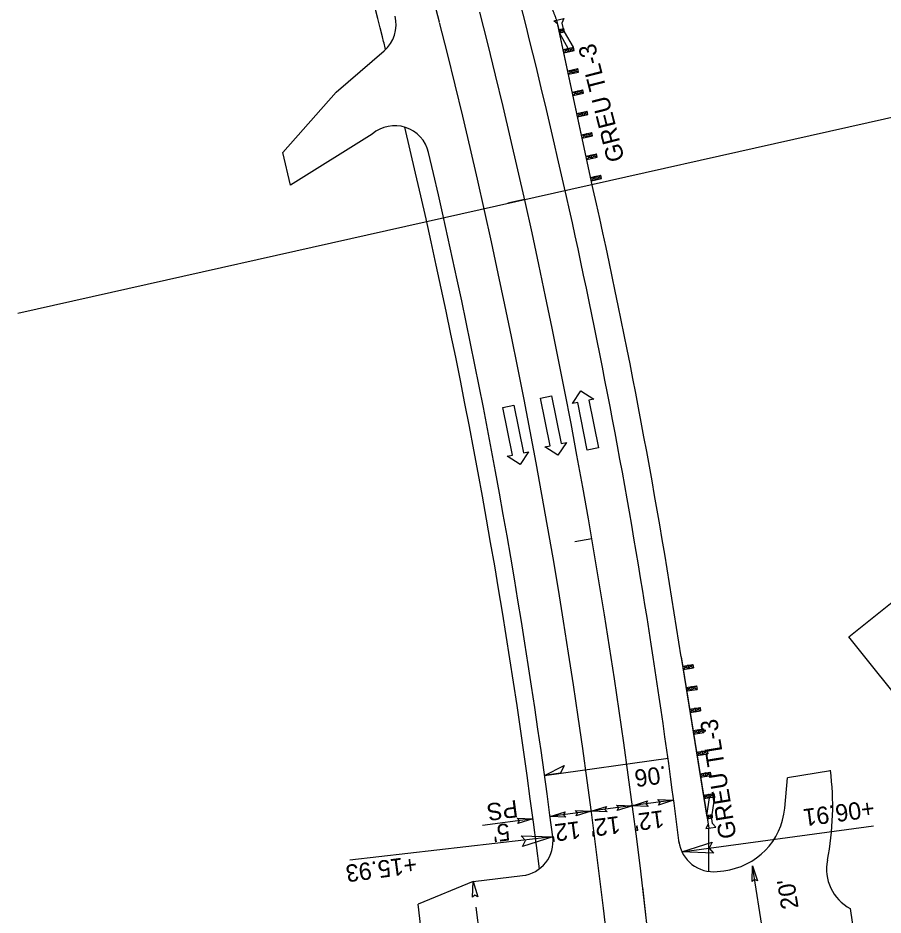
# Model space of a CAD drawing. Extents: x 472216 to 481979, y 489069 to 507339.
# Drawn here: x 474331.4 to 474581.3, y 504682.7 to 504942 of the extents above; entities that cross this region are included whole.
import ezdxf

# ---------------------------------------------------------------- set-up
doc = ezdxf.new("R2010")
doc.units = 0
for name, color, linetype in [('Exist Horizontal Alignment Point', 7, 'Continuous'), ('Prop Drainage Structure Drop Inlet Grate 2 Narrow Slots and Sag Grates 840 24 CELL', 7, 'Continuous'), ('Prop Drainage Structure Drop Inlet Grate 2 Wide Slots and Sag Grates 840 22 Label', 7, 'Continuous'), ('Prop Drainage Structure Outlet Berm Ditch 850 10 CELL', 7, 'Continuous'), ('Prop Drainage Structure Pipe CSP 15in', 7, 'Continuous'), ('Prop Drainage Structure Pipe Plug CELL', 7, 'Continuous'), ('Prop Drainage Structure Pipe RCP 24in Class III Label', 7, 'Continuous'), ('Prop Drainage Structure Pipe Side Drain 15in Label', 7, 'Continuous'), ('Prop Drainage Structure Tops and Inverts LABEL', 7, 'Continuous'), ('Prop Erosion Embankment Toe Protection CELL', 7, 'Continuous'), ('Prop Erosion Embankment Toe Protection Label', 7, 'Continuous'), ('Sheet Block Revision CELL', 7, 'Continuous'), ('Sheet North Arrow Point CELL', 7, 'Continuous'), ('Sheet PE Seal Cell', 7, 'Continuous'), ('Sheet Plot Border Outside CELL', 7, 'Continuous'), ('Sheet Profile Grid Minor CELL', 7, 'Continuous')]:
    doc.layers.add(name, color=color, linetype=linetype)

msp = doc.modelspace()

# ---------------------------------------------------------------- linework, layer by layer
at = {"layer": 'Exist Horizontal Alignment Point'}
msp.add_lwpolyline([(474608.59, 504716.64), (474571.4, 504763.11), (474592.09, 504779.67), (474629.28, 504733.2)], close=True, dxfattribs=at)
at = {"layer": 'Prop Drainage Structure Drop Inlet Grate 2 Narrow Slots and Sag Grates 840 24 CELL'}
msp.add_lwpolyline([(474483.52, 504723.04), (474489.19, 504725.85), (474488.11, 504723.68)], close=True, dxfattribs=at)
at = {"layer": 'Prop Drainage Structure Drop Inlet Grate 2 Wide Slots and Sag Grates 840 22 Label'}
msp.add_line((474483.52, 504723.04), (474519.19, 504727.97), dxfattribs=at)
at = {"layer": 'Prop Drainage Structure Outlet Berm Ditch 850 10 CELL'}
for points in [[(474513.46, 504714.08), (474508.9, 504714.26), (474513.28, 504715.65), (474512.82, 504714.78)], [(474516.24, 504716.01), (474520.8, 504715.83), (474516.42, 504714.45), (474516.88, 504715.31)], [(474489.67, 504710.94), (474485.11, 504711.12), (474489.49, 504712.51), (474489.02, 504711.64)], [(474492.44, 504712.87), (474497, 504712.69), (474492.62, 504711.31), (474493.09, 504712.18)], [(474501.57, 504712.51), (474497, 504712.69), (474501.39, 504714.08), (474500.92, 504713.21)], [(474504.34, 504714.44), (474508.9, 504714.26), (474504.52, 504712.88), (474504.98, 504713.75)], [(474475.61, 504710.65), (474480.18, 504710.47), (474475.79, 504709.08), (474476.26, 504709.95)], [(474476.77, 504705.58), (474485.9, 504705.26), (474477.14, 504702.46), (474478.07, 504704.2)], [(474532.36, 504700.58), (474523.23, 504700.91), (474531.99, 504703.71), (474531.06, 504701.97)], [(474543.51, 504692.31), (474543.56, 504696.88), (474545.07, 504692.54), (474544.19, 504692.98)], [(474462.69, 504687.81), (474462.93, 504692.37), (474464.26, 504687.97), (474463.4, 504688.44)]]:
    msp.add_lwpolyline(points, close=True, dxfattribs=at)
at = {"layer": 'Prop Drainage Structure Pipe Plug CELL'}
for p, q in [((474486.24, 504941.11), (474489.11, 504941.78)), ((474487.35, 504940.16), (474486.24, 504941.11)), ((474489.11, 504941.78), (474488.54, 504940.44)), ((474487.82, 504938.17), (474487.35, 504940.16)), ((474487.65, 504938.61), (474489.11, 504938.93)), ((474487.65, 504938.61), (474489.32, 504937.95)), ((474497.61, 504892.42), (474487.75, 504938.12)), ((474488.41, 504938.31), (474487.82, 504938.17)), ((474489.11, 504938.93), (474487.86, 504937.63)), ((474489.01, 504938.45), (474488.41, 504938.31)), ((474488.54, 504940.44), (474489.01, 504938.45)), ((474489.32, 504937.95), (474489.11, 504938.93)), ((474489.32, 504937.95), (474489.22, 504938.44)), ((474487.86, 504937.63), (474489.32, 504937.95)), ((474490.39, 504933.16), (474487.86, 504937.63)), ((474491.89, 504933.49), (474489.32, 504937.95)), ((474488.89, 504932.84), (474491.89, 504933.49)), ((474490.6, 504932.19), (474488.89, 504932.84)), ((474489.1, 504931.86), (474490.39, 504933.16)), ((474490.6, 504932.19), (474490.39, 504933.16)), ((474490.39, 504933.16), (474492.1, 504932.51)), ((474491.89, 504933.49), (474490.6, 504932.19)), ((474492.1, 504932.51), (474491.89, 504933.49)), ((474489.1, 504931.86), (474492.1, 504932.51)), ((474490.22, 504926.68), (474493.15, 504927.31)), ((474491.9, 504926.02), (474490.22, 504926.68)), ((474490.43, 504925.7), (474491.69, 504927)), ((474490.43, 504925.7), (474493.36, 504926.34)), ((474491.9, 504926.02), (474491.69, 504927)), ((474491.69, 504927), (474493.36, 504926.34)), ((474493.15, 504927.31), (474491.9, 504926.02)), ((474493.36, 504926.34), (474493.15, 504927.31)), ((474491.55, 504920.52), (474494.61, 504921.18)), ((474493.29, 504919.87), (474491.55, 504920.52)), ((474491.76, 504919.54), (474493.08, 504920.85)), ((474491.76, 504919.54), (474494.82, 504920.2)), ((474493.29, 504919.87), (474493.08, 504920.85)), ((474493.08, 504920.85), (474494.82, 504920.2)), ((474494.61, 504921.18), (474493.29, 504919.87)), ((474494.82, 504920.2), (474494.61, 504921.18)), ((474492.87, 504914.36), (474495.84, 504915)), ((474493.09, 504913.38), (474494.36, 504914.68)), ((474494.57, 504913.7), (474494.36, 504914.68)), ((474494.36, 504914.68), (474496.05, 504914.02)), ((474495.84, 504915), (474494.57, 504913.7)), ((474496.05, 504914.02), (474495.84, 504915)), ((474493.09, 504913.38), (474492.87, 504914.36)), ((474494.57, 504913.7), (474492.87, 504914.36)), ((474493.09, 504913.38), (474496.05, 504914.02)), ((474494.2, 504908.2), (474497.18, 504908.84)), ((474495.9, 504907.55), (474494.2, 504908.2)), ((474494.41, 504907.22), (474495.69, 504908.52)), ((474494.41, 504907.22), (474497.39, 504907.87)), ((474495.9, 504907.55), (474495.69, 504908.52)), ((474495.69, 504908.52), (474497.39, 504907.87)), ((474497.18, 504908.84), (474495.9, 504907.55)), ((474497.39, 504907.87), (474497.18, 504908.84)), ((474495.53, 504902.04), (474498.51, 504902.69)), ((474497.23, 504901.39), (474495.53, 504902.04)), ((474495.74, 504901.06), (474497.02, 504902.36)), ((474495.74, 504901.06), (474498.73, 504901.71)), ((474497.23, 504901.39), (474497.02, 504902.36)), ((474497.02, 504902.36), (474498.73, 504901.71)), ((474498.51, 504902.69), (474497.23, 504901.39)), ((474498.73, 504901.71), (474498.51, 504902.69)), ((474496.86, 504895.88), (474499.79, 504896.51)), ((474496.86, 504895.88), (474498.33, 504896.2)), ((474497.07, 504894.9), (474496.86, 504895.88)), ((474498.54, 504895.22), (474496.86, 504895.88)), ((474498.33, 504896.2), (474497.07, 504894.9)), ((474497.07, 504894.9), (474500, 504895.54)), ((474498.54, 504895.22), (474498.33, 504896.2)), ((474498.33, 504896.2), (474500, 504895.54)), ((474499.79, 504896.51), (474498.54, 504895.22)), ((474500, 504895.54), (474499.79, 504896.51)), ((474523.03, 504757.14), (474530.43, 504710.98)), ((474523.43, 504754.63), (474526.39, 504755.1)), ((474523.43, 504754.63), (474523.59, 504753.64)), ((474525.07, 504753.88), (474523.43, 504754.63)), ((474524.91, 504754.86), (474523.59, 504753.64)), ((474523.59, 504753.64), (474526.55, 504754.11)), ((474524.91, 504754.86), (474525.07, 504753.88)), ((474526.55, 504754.11), (474524.91, 504754.86)), ((474525.07, 504753.88), (474526.39, 504755.1)), ((474526.39, 504755.1), (474526.55, 504754.11)), ((474523.59, 504753.64), (474525.07, 504753.88)), ((474524.43, 504748.41), (474527.44, 504748.89)), ((474526.09, 504747.66), (474527.44, 504748.89)), ((474527.44, 504748.89), (474527.6, 504747.9)), ((474524.43, 504748.41), (474526.09, 504747.66)), ((474525.94, 504748.65), (474524.59, 504747.42)), ((474524.59, 504747.42), (474527.6, 504747.9)), ((474525.94, 504748.65), (474526.09, 504747.66)), ((474527.6, 504747.9), (474525.94, 504748.65)), ((474525.43, 504742.18), (474528.44, 504742.67)), ((474525.43, 504742.18), (474527.09, 504741.44)), ((474526.93, 504742.42), (474525.58, 504741.2)), ((474525.58, 504741.2), (474528.59, 504741.68)), ((474526.93, 504742.42), (474527.09, 504741.44)), ((474528.59, 504741.68), (474526.93, 504742.42)), ((474527.09, 504741.44), (474528.44, 504742.67)), ((474528.44, 504742.67), (474528.59, 504741.68)), ((474526.42, 504735.96), (474529.42, 504736.44)), ((474526.42, 504735.96), (474526.58, 504734.97)), ((474526.42, 504735.96), (474528.08, 504735.21)), ((474527.92, 504736.2), (474526.58, 504734.97)), ((474527.92, 504736.2), (474528.08, 504735.21)), ((474529.58, 504735.45), (474527.92, 504736.2)), ((474528.08, 504735.21), (474529.42, 504736.44)), ((474529.42, 504736.44), (474529.58, 504735.45)), ((474526.58, 504734.97), (474529.58, 504735.45)), ((474527.42, 504729.74), (474530.52, 504730.24)), ((474527.42, 504729.74), (474529.13, 504729)), ((474528.97, 504729.99), (474527.58, 504728.75)), ((474527.58, 504728.75), (474530.68, 504729.25)), ((474528.97, 504729.99), (474529.13, 504729)), ((474530.68, 504729.25), (474528.97, 504729.99)), ((474529.13, 504729), (474530.52, 504730.24)), ((474530.52, 504730.24), (474530.68, 504729.25)), ((474528.42, 504723.52), (474531.38, 504723.99)), ((474528.42, 504723.52), (474530.06, 504722.77)), ((474529.9, 504723.76), (474528.58, 504722.53)), ((474528.58, 504722.53), (474531.54, 504723.01)), ((474529.9, 504723.76), (474530.06, 504722.77)), ((474531.54, 504723.01), (474529.9, 504723.76)), ((474530.06, 504722.77), (474531.38, 504723.99)), ((474531.38, 504723.99), (474531.54, 504723.01)), ((474529.42, 504717.3), (474532.44, 504717.78)), ((474531.09, 504716.55), (474532.44, 504717.78)), ((474532.44, 504717.78), (474532.6, 504716.79)), ((474529.42, 504717.3), (474531.09, 504716.55)), ((474530.93, 504717.54), (474529.57, 504716.31)), ((474529.57, 504716.31), (474532.6, 504716.79)), ((474531.09, 504716.55), (474530.35, 504711.47)), ((474530.93, 504717.54), (474531.09, 504716.55)), ((474532.6, 504716.79), (474530.93, 504717.54)), ((474532.6, 504716.79), (474531.83, 504711.71)), ((474530.35, 504711.47), (474531.83, 504711.71)), ((474531.99, 504710.72), (474530.35, 504711.47)), ((474530.51, 504710.48), (474531.83, 504711.71)), ((474531.11, 504711.04), (474530.51, 504710.96)), ((474530.51, 504710.96), (474530.8, 504708.93)), ((474530.51, 504710.48), (474531.99, 504710.72)), ((474531.72, 504711.13), (474531.11, 504711.04)), ((474532.01, 504709.1), (474531.72, 504711.13)), ((474531.83, 504711.71), (474531.91, 504711.21)), ((474531.83, 504711.71), (474531.99, 504710.72)), ((474530.8, 504708.93), (474530.11, 504707.64)), ((474530.11, 504707.64), (474533.02, 504708.06)), ((474533.02, 504708.06), (474532.01, 504709.1))]:
    msp.add_line(p, q, dxfattribs=at)
at = {"layer": 'Prop Drainage Structure Pipe RCP 24in Class III Label'}
for p, q in [((474423.32, 504920.53), (474437.17, 504932.45)), ((474407.89, 504903.03), (474423.32, 504920.53)), ((474433.76, 504908.41), (474410.12, 504893.65)), ((474410.12, 504893.65), (474407.89, 504903.03)), ((474566.12, 504724.3), (474553.72, 504722.36)), ((474552.92, 504713.53), (474553.72, 504722.36)), ((474533.43, 504695.24), (474535.3, 504695.46)), ((474462.93, 504692.37), (474447.01, 504685.78)), ((474462.93, 504692.37), (474477.15, 504694.05)), ((474448.91, 504669.55), (474447.01, 504685.78)), ((474571.83, 504684.54), (474573.7, 504671.7))]:
    msp.add_line(p, q, dxfattribs=at)
for centre, radius, start, end in [((472540.97, 504454.71), 1997, 7.15514, 14.26658), ((474430.64, 504940.03), 10, 310.7167, 14.4094), ((474440.28, 504900.83), 10, 13.2181, 130.7167), ((472540.97, 504454.71), 1961, 7.34033, 13.2181), ((474486.77, 504714.14), 80, 348.7449, 7.4632), ((474533, 504715.33), 20, 276.5979, 354.836), ((474475.98, 504703.98), 10, 276.7474, 7.3403), ((474532.28, 504705.18), 10, 187.1689, 276.5979), ((474577.98, 504695.99), 13, 168.7449, 241.7744)]:
    msp.add_arc(centre, radius, start, end, dxfattribs=at)
at = {"layer": 'Prop Drainage Structure Pipe Side Drain 15in Label'}
for p, q in [((474482.35, 504832.04), (474485.58, 504832.7)), ((474485.11, 504818.32), (474482.35, 504832.04)), ((474485.58, 504832.7), (474488.35, 504818.97)), ((474491.63, 504830.5), (474494.05, 504834.2)), ((474494.05, 504834.2), (474497.8, 504831.74)), ((474497.8, 504831.74), (474496.33, 504831.45)), ((474471.45, 504829.35), (474474.68, 504830)), ((474474.22, 504815.63), (474471.45, 504829.35)), ((474474.68, 504830), (474477.45, 504816.28)), ((474493.1, 504830.8), (474491.63, 504830.5)), ((474495.87, 504817.07), (474493.1, 504830.8)), ((474496.33, 504831.45), (474499.1, 504817.72)), ((474489.82, 504819.27), (474487.4, 504815.57)), ((474488.35, 504818.97), (474489.82, 504819.27)), ((474478.92, 504816.57), (474476.51, 504812.87)), ((474477.45, 504816.28), (474478.92, 504816.57)), ((474483.64, 504818.02), (474485.11, 504818.32)), ((474487.4, 504815.57), (474483.64, 504818.02)), ((474499.1, 504817.72), (474495.87, 504817.07)), ((474472.75, 504815.33), (474474.22, 504815.63)), ((474476.51, 504812.87), (474472.75, 504815.33))]:
    msp.add_line(p, q, dxfattribs=at)
at = {"layer": 'Prop Drainage Structure Tops and Inverts LABEL'}
msp.add_arc((472540.97, 504454.71), 2005, 8.68038, 12.60965, dxfattribs=at)
at = {"layer": 'Prop Erosion Embankment Toe Protection CELL'}
for p, q in [((474497.61, 504892.42), (474487.07, 504941.3)), ((474523, 504757.31), (474530.94, 504707.76))]:
    msp.add_line(p, q, dxfattribs=at)
for centre, radius, start, end in [((472613.66, 504473.19), 1881, 14.25965, 15.58952), ((472540.97, 504454.71), 1956, 14.14968, 14.25965), ((472540.97, 504454.71), 1956, 7.08633, 13.47211), ((472540.97, 504454.71), 2005, 8.68038, 12.60963)]:
    msp.add_arc(centre, radius, start, end, dxfattribs=at)
for points in [[(474487.06, 504941.3), (474486.9, 504941.71), (474486.74, 504942.12), (474486.58, 504942.53), (474486.42, 504942.94), (474486.27, 504943.35), (474486.11, 504943.77), (474485.95, 504944.18), (474485.79, 504944.59), (474485.63, 504945), (474485.47, 504945.41), (474485.31, 504945.82), (474485.15, 504946.23), (474484.99, 504946.64), (474484.83, 504947.05), (474484.67, 504947.46), (474484.51, 504947.87), (474484.35, 504948.28), (474484.19, 504948.69), (474484.03, 504949.1), (474483.87, 504949.51), (474483.71, 504949.92), (474483.55, 504950.33), (474483.39, 504950.74), (474483.23, 504951.15), (474483.07, 504951.56), (474482.91, 504951.97), (474482.75, 504952.38), (474482.59, 504952.79), (474482.43, 504953.2), (474482.27, 504953.61), (474482.11, 504954.02), (474481.94, 504954.43), (474481.78, 504954.84), (474481.62, 504955.25), (474481.46, 504955.66), (474481.3, 504956.06), (474481.14, 504956.47), (474480.97, 504956.88), (474480.81, 504957.29), (474480.65, 504957.7), (474480.49, 504958.11), (474480.33, 504958.52), (474480.16, 504958.93), (474480, 504959.34), (474479.84, 504959.75), (474479.68, 504960.16), (474479.51, 504960.56), (474479.35, 504960.97), (474479.19, 504961.38), (474479.03, 504961.79), (474478.86, 504962.2), (474478.7, 504962.61), (474478.54, 504963.02), (474478.37, 504963.42), (474478.21, 504963.83), (474478.05, 504964.24), (474477.88, 504964.65), (474477.72, 504965.06), (474477.56, 504965.47), (474477.39, 504965.87), (474477.23, 504966.28), (474477.06, 504966.69), (474476.9, 504967.1), (474476.74, 504967.51), (474476.57, 504967.91), (474476.41, 504968.32), (474476.24, 504968.73), (474476.08, 504969.14), (474475.91, 504969.55), (474475.75, 504969.95), (474475.59, 504970.36), (474475.42, 504970.77), (474475.09, 504971.58)], [(474530.95, 504695.27), (474530.95, 504695.43), (474530.95, 504695.87), (474530.95, 504696.31), (474530.95, 504696.75), (474530.95, 504697.19), (474530.95, 504697.63), (474530.95, 504698.07), (474530.95, 504698.51), (474530.96, 504698.95), (474530.96, 504699.39), (474530.96, 504699.83), (474530.96, 504700.27), (474530.96, 504700.71), (474530.96, 504701.16), (474530.96, 504701.6), (474530.96, 504702.04), (474530.96, 504702.48), (474530.96, 504702.92), (474530.95, 504703.36), (474530.95, 504703.8), (474530.95, 504704.24), (474530.95, 504704.68), (474530.95, 504705.12), (474530.95, 504705.56), (474530.95, 504706), (474530.95, 504706.44), (474530.95, 504706.88), (474530.94, 504707.76)]]:
    msp.add_spline(points, degree=3, dxfattribs=at)
at = {"layer": 'Prop Erosion Embankment Toe Protection Label'}
for centre, radius, start, end in [((472613.66, 504473.19), 1898, 14.25965, 21.58908), ((472540.97, 504454.71), 1973, 356.96875, 14.25965)]:
    msp.add_arc(centre, radius, start, end, dxfattribs=at)
at = {"layer": 'Sheet Block Revision CELL'}
for p, q in [((474520.8, 504715.83), (474485.11, 504711.12)), ((474480.18, 504710.47), (474465.64, 504708.55)), ((474523.23, 504700.91), (474578.58, 504708.42)), ((474485.9, 504705.26), (474427.26, 504698.49)), ((474546.83, 504676.62), (474543.56, 504696.88)), ((474465.33, 504672.13), (474463.81, 504684.98))]:
    msp.add_line(p, q, dxfattribs=at)
at = {"layer": 'Sheet North Arrow Point CELL'}
for centre, radius, start, end in [((474003.55, 504683.86), 650, 346.91582, 43.31339), ((472540.97, 504454.71), 1985, 356.96875, 14.25965)]:
    msp.add_arc(centre, radius, start, end, dxfattribs=at)
at = {"layer": 'Sheet PE Seal Cell'}
for p, q in [((474477.76, 504889.51), (474472.88, 504888.42)), ((474497.2, 504791.43), (474492.27, 504790.58))]:
    msp.add_line(p, q, dxfattribs=at)
at = {"layer": 'Sheet Plot Border Outside CELL'}
msp.add_line((474331.41, 504856.66), (474624.12, 504922.37), dxfattribs=at)
at = {"layer": 'Sheet Profile Grid Minor CELL'}
msp.add_line((474512.82, 504682.79), (474511.9, 504690.74), dxfattribs=at)

# ---------------------------------------------------------------- texts
at = {"layer": 'Prop Drainage Structure Drop Inlet Grate 2 Narrow Slots and Sag Grates 840 24 CELL'}
msp.add_text('.06', height=5, rotation=187.8646, dxfattribs=at).set_placement((474518.45, 504725.82))
at = {"layer": 'Prop Drainage Structure Pipe CSP 15in'}
for s, rotation, p in [('PS', 187.512, (474475.46, 504715.96)), ('+06.91', 187.7227, (474578.48, 504715.99)), ("12'", 187.512, (474517.72, 504712.99)), ("12'", 187.512, (474505.05, 504711.32)), ("5'", 187.512, (474473.16, 504709.26)), ("12'", 187.512, (474493.58, 504709.84)), ('+15.93', 187.512, (474446.31, 504699.76)), ("20'", 99.1691, (474556.94, 504684.76))]:
    msp.add_text(s, height=5, rotation=rotation, dxfattribs=at).set_placement(p)
at = {"layer": 'Prop Drainage Structure Pipe Plug CELL'}
for rotation, p in [(104.3381, (474506.66, 504901.07)), (99.2936, (474538.99, 504705.13))]:
    msp.add_text('GREU TL-3', height=5, rotation=rotation, dxfattribs=at).set_placement(p)

doc.saveas('drawing.dxf')
